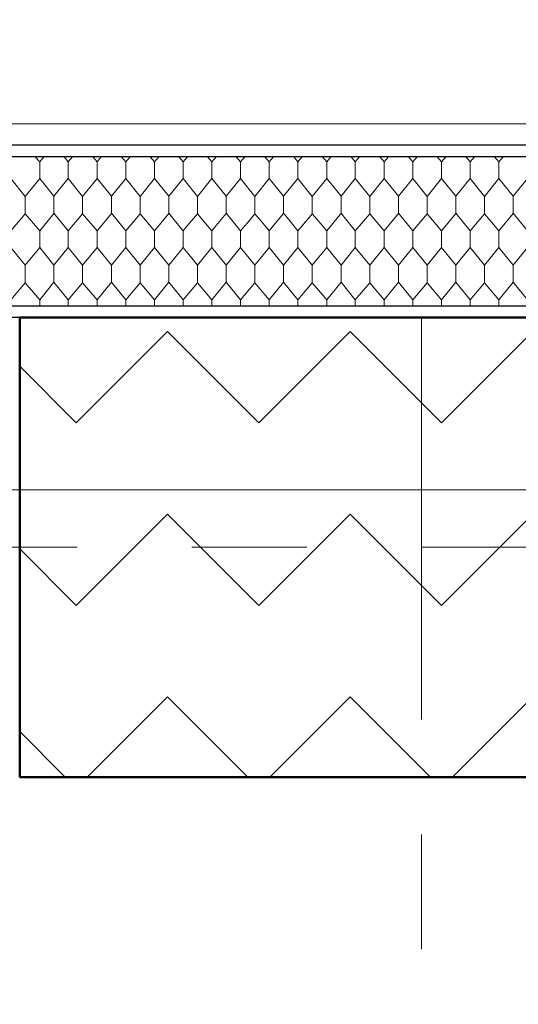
# Model space of a CAD drawing. Header units: metres. Extents: x 1306 to 1412, y -79 to 41.
# Tile 324 of 656: x 1358.02 to 1358.454, y -16.416 to -15.559. Entities that reach past the tile are written whole.
import ezdxf

# ---------------------------------------------------------------- set-up
doc = ezdxf.new("R2010")
doc.units = ezdxf.units.M
doc.header["$PDMODE"] = 65
doc.linetypes.add('AUSGEZOGEN', pattern=[0])
doc.linetypes.add('STRICHPUNKT2_S5', pattern=[0.5, 0.35, -0.05, 0.05, -0.05])
for name, color, linetype, lineweight in [('XR$2$Achsen', 4, 'AUSGEZOGEN', 13), ('XR$2$Allgemein', 4, 'AUSGEZOGEN', 13), ('XR$2$Wand', 1, 'AUSGEZOGEN', 50), ('XR$2$Wand Mauerwerk nt', 7, 'AUSGEZOGEN', 25), ('XR$3$DETAIL', 7, 'AUSGEZOGEN', 25), ('XR$3$Maßlinie 1_50', 7, 'AUSGEZOGEN', 25), ('XR$5$Filling', 4, 'AUSGEZOGEN', 13), ('XR$5$Muster', 4, 'AUSGEZOGEN', 13)]:
    doc.layers.add(name, color=color, linetype=linetype, lineweight=lineweight)
doc.styles.add('ARIAL', font='arial.ttf')
doc.dimstyles.new('DIMSTYLE_11', dxfattribs={"dimtxt": 0.15, "dimasz": 0.03, "dimexe": 0, "dimexo": 0, "dimgap": 0.075, "dimtad": 2, "dimrnd": 0.005, "dimzin": 4, "dimdsep": 46, "dimtxsty": 'ARIAL', "dimblk1": 'ALL_ML_STRICH', "dimblk2": 'ALL_ML_STRICH', "dimsah": 1, "dimcen": 0, "dimclrd": 3, "dimclre": 3, "dimclrt": 3, "dimadec": 0, "dimazin": 0, "dimtfac": 1, "dimtdec": 0, "dimtix": 1, "dimtmove": 2, "dimatfit": 3, "dimfxl": 0, "dimtzin": 0, "dimlwd": 0, "dimlwe": 25, "dimarcsym": 0})
doc.dimstyles.new('DIMSTYLE_12', dxfattribs={"dimtxt": 0.15, "dimasz": 0.03, "dimexe": 0, "dimexo": 0, "dimgap": 0.075, "dimtad": 2, "dimdec": 3, "dimrnd": 0.005, "dimzin": 4, "dimdsep": 46, "dimtxsty": 'ARIAL', "dimblk1": 'ALL_ML_STRICH', "dimblk2": 'ALL_ML_STRICH', "dimsah": 1, "dimcen": 0, "dimclrd": 3, "dimclre": 3, "dimclrt": 3, "dimadec": 0, "dimazin": 0, "dimtfac": 1, "dimtdec": 0, "dimtix": 1, "dimtmove": 2, "dimatfit": 3, "dimfxl": 0, "dimtzin": 0, "dimlwd": 0, "dimlwe": 25, "dimarcsym": 0})
doc.dimstyles.new('DIMSTYLE_19', dxfattribs={"dimtxt": 0.15, "dimasz": 0.03, "dimexe": 0, "dimexo": 0, "dimgap": 0.075, "dimtad": 2, "dimdec": 1, "dimlfac": 100, "dimrnd": 0.5, "dimzin": 4, "dimdsep": 46, "dimtxsty": 'ARIAL', "dimblk1": 'ALL_ML_STRICH', "dimblk2": 'ALL_ML_STRICH', "dimsah": 1, "dimcen": 0, "dimclrd": 3, "dimclre": 3, "dimclrt": 3, "dimadec": 0, "dimazin": 0, "dimtfac": 1, "dimtdec": 0, "dimtix": 1, "dimtmove": 2, "dimatfit": 3, "dimfxl": 0, "dimtzin": 0, "dimlwd": 0, "dimlwe": 25, "dimarcsym": 0})
doc.dimstyles.new('DIMSTYLE_24', dxfattribs={"dimtxt": 0.225, "dimasz": 0.15, "dimexe": 0, "dimexo": 0, "dimgap": 0.1125, "dimtad": 2, "dimrnd": 0.005, "dimzin": 4, "dimdsep": 46, "dimtxsty": 'ARIAL', "dimblk1": 'ALL_ML_STRICH', "dimblk2": 'ALL_ML_STRICH', "dimsah": 1, "dimcen": 0, "dimclrd": 3, "dimclre": 3, "dimclrt": 3, "dimadec": 0, "dimazin": 0, "dimtfac": 1, "dimtdec": 0, "dimtix": 1, "dimtmove": 2, "dimatfit": 3, "dimfxl": 0, "dimtzin": 0, "dimlwd": 0, "dimlwe": 25, "dimarcsym": 0})
doc.dimstyles.new('DIMSTYLE_4', dxfattribs={"dimtxt": 0.15, "dimasz": 0.15, "dimexe": 0, "dimexo": 0, "dimgap": 0.075, "dimtad": 2, "dimdec": 1, "dimlfac": 100, "dimrnd": 0.5, "dimzin": 4, "dimdsep": 46, "dimtxsty": 'ARIAL', "dimblk1": 'ALL_ML_STRICH', "dimblk2": 'ALL_ML_STRICH', "dimsah": 1, "dimcen": 0, "dimclrd": 3, "dimclre": 3, "dimclrt": 3, "dimadec": 0, "dimazin": 0, "dimtfac": 1, "dimtdec": 0, "dimtix": 1, "dimtmove": 2, "dimatfit": 3, "dimfxl": 0, "dimtzin": 0, "dimlwd": 0, "dimlwe": 25, "dimarcsym": 0})
doc.dimstyles.new('DIMSTYLE_9', dxfattribs={"dimtxt": 0.15, "dimasz": 0.03, "dimexe": 0, "dimexo": 0, "dimgap": 0.075, "dimtad": 2, "dimdec": 1, "dimlfac": 100, "dimrnd": 0.5, "dimzin": 4, "dimdsep": 46, "dimtxsty": 'ARIAL', "dimblk1": 'ALL_ML_STRICH', "dimblk2": 'ALL_ML_STRICH', "dimsah": 1, "dimcen": 0, "dimclrd": 3, "dimclre": 3, "dimclrt": 3, "dimadec": 0, "dimazin": 0, "dimtfac": 1, "dimtdec": 0, "dimtix": 1, "dimtmove": 2, "dimatfit": 3, "dimfxl": 0, "dimtvp": 1.2, "dimtzin": 0, "dimlwd": 0, "dimlwe": 25, "dimarcsym": 0})

# ---------------------------------------------------------------- blocks, each defined once
blk = doc.blocks.new('ALL_ML_STRICH')
at = {"color": 0, "linetype": 'ByBlock', "lineweight": -2}
for p, q in [((0, -0.5), (0, 0.5)), ((-0.3, -0.3), (0.3, 0.3)), ((-1, 0), (0.5, 0))]:
    blk.add_line(p, q, dxfattribs=at)
blk = doc.blocks.new('*D765')
at = {"layer": 'DEFPOINTS', "color": 3, "linetype": 'AUSGEZOGEN', "lineweight": 25, "transparency": 33554687}
for p in [(1342.77015, -10.15909), (1342.77015, -20.11081), (1361.06015, -20.30016)]:
    blk.add_point(p, dxfattribs=at)
at = {"layer": 'XR$3$Maßlinie 1_50', "color": 3, "linetype": 'AUSGEZOGEN', "lineweight": -2, "transparency": 33554687}
for p, q in [((1342.77015, -10.20909), (1342.77015, -10.15909)), ((1342.77015, -10.15909), (1361.06015, -10.15909)), ((1361.06015, -10.20909), (1361.06015, -10.15909))]:
    blk.add_line(p, q, dxfattribs=at)
at = {"layer": 'XR$3$Maßlinie 1_50', "color": 3, "linetype": 'AUSGEZOGEN', "lineweight": 25, "transparency": 33554687, "xscale": 0.03000000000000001, "yscale": 0.03000000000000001, "zscale": 0.03000000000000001, "rotation": 180}
blk.add_blockref('ALL_ML_STRICH', (1342.77015, -10.15909), dxfattribs=at)
at = {"layer": 'XR$3$Maßlinie 1_50', "color": 3, "linetype": 'AUSGEZOGEN', "lineweight": 25, "transparency": 33554687, "xscale": 0.03000000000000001, "yscale": 0.03000000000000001, "zscale": 0.03000000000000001}
blk.add_blockref('ALL_ML_STRICH', (1361.06015, -10.15909), dxfattribs=at)
at = {"layer": 'XR$3$Maßlinie 1_50', "color": 3, "linetype": 'AUSGEZOGEN', "lineweight": 25, "transparency": 33554687, "insert": (1351.91908, -10.03154), "char_height": 0.15, "width": 0.6, "attachment_point": 5, "style": 'ARIAL'}
blk.add_mtext('\\W0.80;\\A1;{\\A1;{18.29\\H0.099000;\\S^ ;}}', dxfattribs=at)
blk = doc.blocks.new('*D782')
at = {"layer": 'DEFPOINTS', "color": 3, "linetype": 'AUSGEZOGEN', "lineweight": 25, "transparency": 33554687}
for p in [(1343.12015, -10.95909), (1343.12015, -20.11122), (1361.06015, -20.5034)]:
    blk.add_point(p, dxfattribs=at)
at = {"layer": 'XR$3$Maßlinie 1_50', "color": 3, "linetype": 'AUSGEZOGEN', "lineweight": -2, "transparency": 33554687}
for p, q in [((1343.12015, -11.00909), (1343.12015, -10.95909)), ((1343.12015, -10.95909), (1361.06015, -10.95909)), ((1361.06015, -11.00909), (1361.06015, -10.95909))]:
    blk.add_line(p, q, dxfattribs=at)
at = {"layer": 'XR$3$Maßlinie 1_50', "color": 3, "linetype": 'AUSGEZOGEN', "lineweight": 25, "transparency": 33554687, "xscale": 0.03000000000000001, "yscale": 0.03000000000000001, "zscale": 0.03000000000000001, "rotation": 180}
blk.add_blockref('ALL_ML_STRICH', (1343.12015, -10.95909), dxfattribs=at)
at = {"layer": 'XR$3$Maßlinie 1_50', "color": 3, "linetype": 'AUSGEZOGEN', "lineweight": 25, "transparency": 33554687, "xscale": 0.03000000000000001, "yscale": 0.03000000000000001, "zscale": 0.03000000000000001}
blk.add_blockref('ALL_ML_STRICH', (1361.06015, -10.95909), dxfattribs=at)
at = {"layer": 'XR$3$Maßlinie 1_50', "color": 3, "linetype": 'AUSGEZOGEN', "lineweight": 25, "transparency": 33554687, "insert": (1352.09444, -10.83154), "char_height": 0.15, "width": 0.6, "attachment_point": 5, "style": 'ARIAL'}
blk.add_mtext('\\W0.80;\\A1;{\\A1;{17.94\\H0.099000;\\S^ ;}}', dxfattribs=at)
blk = doc.blocks.new('*D881')
at = {"layer": 'DEFPOINTS', "color": 3, "linetype": 'AUSGEZOGEN', "lineweight": 25, "transparency": 33554687}
for p in [(1353.37015, -11.75909), (1353.37015, -16.9252), (1358.37015, -16.9252)]:
    blk.add_point(p, dxfattribs=at)
at = {"layer": 'XR$3$Maßlinie 1_50', "color": 3, "linetype": 'AUSGEZOGEN', "lineweight": -2, "transparency": 33554687}
for p, q in [((1353.37015, -11.80909), (1353.37015, -11.75909)), ((1353.37015, -11.75909), (1358.37015, -11.75909)), ((1358.37015, -11.80909), (1358.37015, -11.75909))]:
    blk.add_line(p, q, dxfattribs=at)
at = {"layer": 'XR$3$Maßlinie 1_50', "color": 3, "linetype": 'AUSGEZOGEN', "lineweight": 25, "transparency": 33554687, "xscale": 0.03000000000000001, "yscale": 0.03000000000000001, "zscale": 0.03000000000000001, "rotation": 180}
blk.add_blockref('ALL_ML_STRICH', (1353.37015, -11.75909), dxfattribs=at)
at = {"layer": 'XR$3$Maßlinie 1_50', "color": 3, "linetype": 'AUSGEZOGEN', "lineweight": 25, "transparency": 33554687, "xscale": 0.03000000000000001, "yscale": 0.03000000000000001, "zscale": 0.03000000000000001}
blk.add_blockref('ALL_ML_STRICH', (1358.37015, -11.75909), dxfattribs=at)
at = {"layer": 'XR$3$Maßlinie 1_50', "color": 3, "linetype": 'AUSGEZOGEN', "lineweight": 25, "transparency": 33554687, "insert": (1355.87902, -11.63154), "char_height": 0.15, "width": 0.48, "attachment_point": 5, "style": 'ARIAL'}
blk.add_mtext('\\W0.80;\\A1;{\\A1;{5.00\\H0.099000;\\S^ ;}}', dxfattribs=at)
blk = doc.blocks.new('*D882')
at = {"layer": 'DEFPOINTS', "color": 3, "linetype": 'AUSGEZOGEN', "lineweight": 25, "transparency": 33554687}
for p in [(1358.37015, -11.75909), (1360.67515, -15.81825), (1358.37015, -16.9252)]:
    blk.add_point(p, dxfattribs=at)
at = {"layer": 'XR$3$Maßlinie 1_50', "color": 3, "linetype": 'AUSGEZOGEN', "lineweight": -2, "transparency": 33554687}
for p, q in [((1358.37015, -11.80909), (1358.37015, -11.75909)), ((1358.37015, -11.75909), (1360.67515, -11.75909)), ((1360.67515, -11.80909), (1360.67515, -11.75909))]:
    blk.add_line(p, q, dxfattribs=at)
at = {"layer": 'XR$3$Maßlinie 1_50', "color": 3, "linetype": 'AUSGEZOGEN', "lineweight": 25, "transparency": 33554687, "xscale": 0.03000000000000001, "yscale": 0.03000000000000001, "zscale": 0.03000000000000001, "rotation": 180}
blk.add_blockref('ALL_ML_STRICH', (1358.37015, -11.75909), dxfattribs=at)
at = {"layer": 'XR$3$Maßlinie 1_50', "color": 3, "linetype": 'AUSGEZOGEN', "lineweight": 25, "transparency": 33554687, "xscale": 0.03000000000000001, "yscale": 0.03000000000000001, "zscale": 0.03000000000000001}
blk.add_blockref('ALL_ML_STRICH', (1360.67515, -11.75909), dxfattribs=at)
at = {"layer": 'XR$3$Maßlinie 1_50', "color": 3, "linetype": 'AUSGEZOGEN', "lineweight": 25, "transparency": 33554687, "insert": (1359.54355, -11.63143), "char_height": 0.15, "width": 0.6, "attachment_point": 5, "style": 'ARIAL'}
blk.add_mtext('\\W0.80;\\A1;{\\A1;{2.30\\H0.099000;\\S5^ ;}}', dxfattribs=at)
blk = doc.blocks.new('*D899')
at = {"layer": 'DEFPOINTS', "color": 3, "linetype": 'AUSGEZOGEN', "lineweight": 25, "transparency": 33554687}
for p in [(1342.77015, -8.55909), (1361.24015, -14.91825), (1342.77015, -18.60158)]:
    blk.add_point(p, dxfattribs=at)
at = {"layer": 'XR$3$Maßlinie 1_50', "color": 3, "linetype": 'AUSGEZOGEN', "lineweight": -2, "transparency": 33554687}
for p, q in [((1342.77015, -9.15909), (1342.77015, -8.55909)), ((1342.77015, -8.55909), (1361.24015, -8.55909)), ((1361.24015, -9.15909), (1361.24015, -8.55909))]:
    blk.add_line(p, q, dxfattribs=at)
at = {"layer": 'XR$3$Maßlinie 1_50', "color": 3, "linetype": 'AUSGEZOGEN', "lineweight": 25, "transparency": 33554687, "xscale": 0.15, "yscale": 0.15, "zscale": 0.15, "rotation": 180}
blk.add_blockref('ALL_ML_STRICH', (1342.77015, -8.55909), dxfattribs=at)
at = {"layer": 'XR$3$Maßlinie 1_50', "color": 3, "linetype": 'AUSGEZOGEN', "lineweight": 25, "transparency": 33554687, "xscale": 0.15, "yscale": 0.15, "zscale": 0.15}
blk.add_blockref('ALL_ML_STRICH', (1361.24015, -8.55909), dxfattribs=at)
at = {"layer": 'XR$3$Maßlinie 1_50', "color": 3, "linetype": 'AUSGEZOGEN', "lineweight": 25, "transparency": 33554687, "insert": (1352.0111, -8.3926), "char_height": 0.225, "width": 0.9, "attachment_point": 5, "style": 'ARIAL'}
blk.add_mtext('\\W0.80;\\A1;{\\fArial|i0|b1;\\A1;{18.47\\H0.148500;\\S^ ;}}', dxfattribs=at)
blk = doc.blocks.new('*D907')
at = {"layer": 'DEFPOINTS', "color": 3, "linetype": 'AUSGEZOGEN', "lineweight": 25, "transparency": 33554687}
for p in [(1357.87015, -12.55909), (1358.81015, -15.90825), (1357.87015, -16.39625)]:
    blk.add_point(p, dxfattribs=at)
at = {"layer": 'XR$3$Maßlinie 1_50', "color": 3, "linetype": 'AUSGEZOGEN', "lineweight": -2, "transparency": 33554687}
for p, q in [((1357.87015, -12.60909), (1357.87015, -12.55909)), ((1357.87015, -12.55909), (1358.81015, -12.55909)), ((1358.81015, -12.60909), (1358.81015, -12.55909))]:
    blk.add_line(p, q, dxfattribs=at)
at = {"layer": 'XR$3$Maßlinie 1_50', "color": 3, "linetype": 'AUSGEZOGEN', "lineweight": 25, "transparency": 33554687, "xscale": 0.15, "yscale": 0.15, "zscale": 0.15, "rotation": 180}
blk.add_blockref('ALL_ML_STRICH', (1357.87015, -12.55909), dxfattribs=at)
at = {"layer": 'XR$3$Maßlinie 1_50', "color": 3, "linetype": 'AUSGEZOGEN', "lineweight": 25, "transparency": 33554687, "xscale": 0.15, "yscale": 0.15, "zscale": 0.15}
blk.add_blockref('ALL_ML_STRICH', (1358.81015, -12.55909), dxfattribs=at)
at = {"layer": 'XR$3$Maßlinie 1_50', "color": 3, "linetype": 'AUSGEZOGEN', "lineweight": 25, "transparency": 33554687, "insert": (1358.33497, -12.43154), "char_height": 0.15, "width": 0.48, "attachment_point": 5, "style": 'ARIAL'}
blk.add_mtext('\\W0.80;\\A1;{\\A1;{94\\H0.099000;\\S^ ;}}', dxfattribs=at)
blk = doc.blocks.new('*D929')
at = {"layer": 'DEFPOINTS', "color": 3, "linetype": 'AUSGEZOGEN', "lineweight": 25, "transparency": 33554687}
for p in [(1362.14624, -15.15825), (1340.42407, -17.54325), (1364.27124, -17.54325)]:
    blk.add_point(p, dxfattribs=at)
at = {"layer": 'XR$3$Maßlinie 1_50', "color": 3, "linetype": 'AUSGEZOGEN', "lineweight": -2, "transparency": 33554687}
for p, q in [((1340.47407, -15.15825), (1340.42407, -15.15825)), ((1340.42407, -17.54325), (1340.42407, -15.15825)), ((1340.47407, -17.54325), (1340.42407, -17.54325))]:
    blk.add_line(p, q, dxfattribs=at)
at = {"layer": 'XR$3$Maßlinie 1_50', "color": 3, "linetype": 'AUSGEZOGEN', "lineweight": 25, "transparency": 33554687, "xscale": 0.03000000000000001, "yscale": 0.03000000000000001, "zscale": 0.03000000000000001}
for p, rotation in [((1340.42407, -15.15825), 90), ((1340.42407, -17.54325), 270)]:
    blk.add_blockref('ALL_ML_STRICH', p, dxfattribs=dict(at, rotation=rotation))
at = {"layer": 'XR$3$Maßlinie 1_50', "color": 3, "linetype": 'AUSGEZOGEN', "lineweight": 25, "transparency": 33554687, "insert": (1340.29641, -16.32984), "char_height": 0.15, "width": 0.6, "attachment_point": 5, "rotation": 90, "style": 'ARIAL'}
blk.add_mtext('\\W0.80;\\A1;{\\A1;{2.38\\H0.099000;\\S5^ ;}}', dxfattribs=at)
blk = doc.blocks.new('*D938')
at = {"layer": 'DEFPOINTS', "color": 3, "linetype": 'AUSGEZOGEN', "lineweight": 25, "transparency": 33554687}
for p in [(1364.96914, -15.15825), (1338.82407, -20.29325), (1364.65696, -20.29325)]:
    blk.add_point(p, dxfattribs=at)
at = {"layer": 'XR$3$Maßlinie 1_50', "color": 3, "linetype": 'AUSGEZOGEN', "lineweight": -2, "transparency": 33554687}
for p, q in [((1338.87407, -15.15825), (1338.82407, -15.15825)), ((1338.82407, -20.29325), (1338.82407, -15.15825)), ((1338.87407, -20.29325), (1338.82407, -20.29325))]:
    blk.add_line(p, q, dxfattribs=at)
at = {"layer": 'XR$3$Maßlinie 1_50', "color": 3, "linetype": 'AUSGEZOGEN', "lineweight": 25, "transparency": 33554687, "xscale": 0.03000000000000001, "yscale": 0.03000000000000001, "zscale": 0.03000000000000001}
for p, rotation in [((1338.82407, -15.15825), 90), ((1338.82407, -20.29325), 270)]:
    blk.add_blockref('ALL_ML_STRICH', p, dxfattribs=dict(at, rotation=rotation))
at = {"layer": 'XR$3$Maßlinie 1_50', "color": 3, "linetype": 'AUSGEZOGEN', "lineweight": 25, "transparency": 33554687, "insert": (1338.69641, -17.70484), "char_height": 0.15, "width": 0.6, "attachment_point": 5, "rotation": 90, "style": 'ARIAL'}
blk.add_mtext('\\W0.80;\\A1;{\\A1;{5.13\\H0.099000;\\S5^ ;}}', dxfattribs=at)
blk = doc.blocks.new('*D947')
at = {"layer": 'DEFPOINTS', "color": 3, "linetype": 'AUSGEZOGEN', "lineweight": 25, "transparency": 33554687}
for p in [(1360.44309, -16.21825), (1338.02407, -29.71825), (1360.44309, -29.71825)]:
    blk.add_point(p, dxfattribs=at)
at = {"layer": 'XR$3$Maßlinie 1_50', "color": 3, "linetype": 'AUSGEZOGEN', "lineweight": -2, "transparency": 33554687}
for p, q in [((1338.07407, -16.21825), (1338.02407, -16.21825)), ((1338.02407, -29.71825), (1338.02407, -16.21825)), ((1338.07407, -29.71825), (1338.02407, -29.71825))]:
    blk.add_line(p, q, dxfattribs=at)
at = {"layer": 'XR$3$Maßlinie 1_50', "color": 3, "linetype": 'AUSGEZOGEN', "lineweight": 25, "transparency": 33554687, "xscale": 0.03000000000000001, "yscale": 0.03000000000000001, "zscale": 0.03000000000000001}
for p, rotation in [((1338.02407, -16.21825), 90), ((1338.02407, -29.71825), 270)]:
    blk.add_blockref('ALL_ML_STRICH', p, dxfattribs=dict(at, rotation=rotation))
at = {"layer": 'XR$3$Maßlinie 1_50', "color": 3, "linetype": 'AUSGEZOGEN', "lineweight": 25, "transparency": 33554687, "insert": (1337.89641, -22.96399), "char_height": 0.15, "width": 0.6, "attachment_point": 5, "rotation": 90, "style": 'ARIAL'}
blk.add_mtext('\\W0.80;\\A1;{\\A1;{13.50\\H0.099000;\\S^ ;}}', dxfattribs=at)
blk = doc.blocks.new('*D948')
at = {"layer": 'DEFPOINTS', "color": 3, "linetype": 'AUSGEZOGEN', "lineweight": 25, "transparency": 33554687}
for p in [(1362.86309, -15.81825), (1338.02407, -16.21825), (1360.44309, -16.21825)]:
    blk.add_point(p, dxfattribs=at)
at = {"layer": 'XR$3$Maßlinie 1_50', "color": 3, "linetype": 'AUSGEZOGEN', "lineweight": -2, "transparency": 33554687}
for p, q in [((1338.07407, -15.81825), (1338.02407, -15.81825)), ((1338.02407, -16.21825), (1338.02407, -15.81825)), ((1338.07407, -16.21825), (1338.02407, -16.21825))]:
    blk.add_line(p, q, dxfattribs=at)
at = {"layer": 'XR$3$Maßlinie 1_50', "color": 3, "linetype": 'AUSGEZOGEN', "lineweight": 25, "transparency": 33554687, "xscale": 0.03000000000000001, "yscale": 0.03000000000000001, "zscale": 0.03000000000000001}
for p, rotation in [((1338.02407, -15.81825), 90), ((1338.02407, -16.21825), 270)]:
    blk.add_blockref('ALL_ML_STRICH', p, dxfattribs=dict(at, rotation=rotation))
at = {"layer": 'XR$3$Maßlinie 1_50', "color": 3, "linetype": 'AUSGEZOGEN', "lineweight": 25, "transparency": 33554687, "insert": (1337.89652, -16.02347), "char_height": 0.15, "width": 0.48, "attachment_point": 5, "rotation": 90, "style": 'ARIAL'}
blk.add_mtext('\\W0.80;\\A1;{\\A1;{40\\H0.099000;\\S^ ;}}', dxfattribs=at)
blk = doc.blocks.new('*D949')
at = {"layer": 'DEFPOINTS', "color": 3, "linetype": 'AUSGEZOGEN', "lineweight": 25, "transparency": 33554687}
for p in [(1363.22309, -14.91825), (1338.02407, -15.81825), (1362.86309, -15.81825)]:
    blk.add_point(p, dxfattribs=at)
at = {"layer": 'XR$3$Maßlinie 1_50', "color": 3, "linetype": 'AUSGEZOGEN', "lineweight": -2, "transparency": 33554687}
for p, q in [((1338.07407, -14.91825), (1338.02407, -14.91825)), ((1338.02407, -15.81825), (1338.02407, -14.91825)), ((1338.07407, -15.81825), (1338.02407, -15.81825))]:
    blk.add_line(p, q, dxfattribs=at)
at = {"layer": 'XR$3$Maßlinie 1_50', "color": 3, "linetype": 'AUSGEZOGEN', "lineweight": 25, "transparency": 33554687, "xscale": 0.03000000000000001, "yscale": 0.03000000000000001, "zscale": 0.03000000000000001}
for p, rotation in [((1338.02407, -14.91825), 90), ((1338.02407, -15.81825), 270)]:
    blk.add_blockref('ALL_ML_STRICH', p, dxfattribs=dict(at, rotation=rotation))
at = {"layer": 'XR$3$Maßlinie 1_50', "color": 3, "linetype": 'AUSGEZOGEN', "lineweight": 25, "transparency": 33554687, "insert": (1337.89652, -15.37347), "char_height": 0.15, "width": 0.48, "attachment_point": 5, "rotation": 90, "style": 'ARIAL'}
blk.add_mtext('\\W0.80;\\A1;{\\A1;{90\\H0.099000;\\S^ ;}}', dxfattribs=at)
blk = doc.blocks.new('*D1085')
at = {"layer": 'DEFPOINTS', "color": 3, "linetype": 'AUSGEZOGEN', "lineweight": 25, "transparency": 33554687}
for p in [(1366.1012, -15.15825), (1339.62407, -17.54325), (1365.92579, -17.54325)]:
    blk.add_point(p, dxfattribs=at)
at = {"layer": 'XR$3$Maßlinie 1_50', "color": 3, "linetype": 'AUSGEZOGEN', "lineweight": -2, "transparency": 33554687}
for p, q in [((1339.67407, -15.15825), (1339.62407, -15.15825)), ((1339.62407, -17.54325), (1339.62407, -15.15825)), ((1339.67407, -17.54325), (1339.62407, -17.54325))]:
    blk.add_line(p, q, dxfattribs=at)
at = {"layer": 'XR$3$Maßlinie 1_50', "color": 3, "linetype": 'AUSGEZOGEN', "lineweight": 25, "transparency": 33554687, "xscale": 0.03000000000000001, "yscale": 0.03000000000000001, "zscale": 0.03000000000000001}
for p, rotation in [((1339.62407, -15.15825), 90), ((1339.62407, -17.54325), 270)]:
    blk.add_blockref('ALL_ML_STRICH', p, dxfattribs=dict(at, rotation=rotation))
at = {"layer": 'XR$3$Maßlinie 1_50', "color": 3, "linetype": 'AUSGEZOGEN', "lineweight": 25, "transparency": 33554687, "insert": (1339.49641, -16.32984), "char_height": 0.15, "width": 0.6, "attachment_point": 5, "rotation": 90, "style": 'ARIAL'}
blk.add_mtext('\\W0.80;\\A1;{\\A1;{2.38\\H0.099000;\\S5^ ;}}', dxfattribs=at)
blk = doc.blocks.new('MUSTER_1')
at = {"layer": 'XR$5$Muster', "color": 52, "linetype": 'AUSGEZOGEN', "lineweight": 13, "transparency": 33554687}
for p, q in [((1358.03755, -15.68274), (1358.03374, -15.67825)), ((1358.04122, -15.67825), (1358.03755, -15.68274)), ((1358.06245, -15.68274), (1358.05881, -15.67825)), ((1358.06622, -15.67825), (1358.06245, -15.68274)), ((1358.08755, -15.68274), (1358.08374, -15.67825)), ((1358.09122, -15.67825), (1358.08755, -15.68274)), ((1358.11245, -15.68274), (1358.10881, -15.67825)), ((1358.11622, -15.67825), (1358.11245, -15.68274)), ((1358.13755, -15.68274), (1358.13374, -15.67825)), ((1358.14122, -15.67825), (1358.13755, -15.68274)), ((1358.16245, -15.68274), (1358.15881, -15.67825)), ((1358.16622, -15.67825), (1358.16245, -15.68274)), ((1358.18755, -15.68274), (1358.18374, -15.67825)), ((1358.19122, -15.67825), (1358.18755, -15.68274)), ((1358.21245, -15.68274), (1358.20881, -15.67825)), ((1358.21622, -15.67825), (1358.21245, -15.68274)), ((1358.23755, -15.68274), (1358.23374, -15.67825)), ((1358.24122, -15.67825), (1358.23755, -15.68274)), ((1358.26245, -15.68274), (1358.25881, -15.67825)), ((1358.26622, -15.67825), (1358.26245, -15.68274)), ((1358.28755, -15.68274), (1358.28375, -15.67825)), ((1358.29122, -15.67825), (1358.28755, -15.68274)), ((1358.31245, -15.68274), (1358.30881, -15.67825)), ((1358.31622, -15.67825), (1358.31245, -15.68274)), ((1358.33755, -15.68274), (1358.33374, -15.67825)), ((1358.34122, -15.67825), (1358.33755, -15.68274)), ((1358.36245, -15.68274), (1358.35881, -15.67825)), ((1358.36622, -15.67825), (1358.36245, -15.68274)), ((1358.38755, -15.68274), (1358.38374, -15.67825)), ((1358.39122, -15.67825), (1358.38755, -15.68274)), ((1358.41245, -15.68274), (1358.40881, -15.67825)), ((1358.41622, -15.67825), (1358.41245, -15.68274)), ((1358.43755, -15.68274), (1358.43374, -15.67825)), ((1358.44122, -15.67825), (1358.43755, -15.68274)), ((1358.03755, -15.69726), (1358.03755, -15.68274)), ((1358.06245, -15.68274), (1358.06245, -15.69726)), ((1358.08755, -15.69726), (1358.08755, -15.68274)), ((1358.11245, -15.68274), (1358.11245, -15.69726)), ((1358.13755, -15.69726), (1358.13755, -15.68274)), ((1358.16245, -15.68274), (1358.16245, -15.69726)), ((1358.18755, -15.69726), (1358.18755, -15.68274)), ((1358.21245, -15.68274), (1358.21245, -15.69726)), ((1358.23755, -15.69726), (1358.23755, -15.68274)), ((1358.26245, -15.68274), (1358.26245, -15.69726)), ((1358.28755, -15.69726), (1358.28755, -15.68274)), ((1358.31245, -15.68274), (1358.31245, -15.69726)), ((1358.33755, -15.69726), (1358.33755, -15.68274)), ((1358.36245, -15.68274), (1358.36245, -15.69726)), ((1358.38755, -15.69726), (1358.38755, -15.68274)), ((1358.41245, -15.68274), (1358.41245, -15.69726)), ((1358.43755, -15.69726), (1358.43755, -15.68274)), ((1358.05, -15.7125), (1358.03755, -15.69726)), ((1358.1, -15.7125), (1358.08755, -15.69726)), ((1358.15, -15.7125), (1358.13755, -15.69726)), ((1358.2, -15.7125), (1358.18755, -15.69726)), ((1358.25, -15.7125), (1358.23755, -15.69726)), ((1358.3, -15.7125), (1358.28755, -15.69726)), ((1358.35, -15.7125), (1358.33755, -15.69726)), ((1358.4, -15.7125), (1358.38755, -15.69726)), ((1358.45, -15.7125), (1358.43755, -15.69726)), ((1358.02495, -15.71274), (1358.02495, -15.72)), ((1358.05, -15.72), (1358.05, -15.71262)), ((1358.07495, -15.71274), (1358.07495, -15.72)), ((1358.1, -15.72), (1358.1, -15.71262)), ((1358.12495, -15.71274), (1358.12495, -15.72)), ((1358.15, -15.72), (1358.15, -15.71262)), ((1358.17495, -15.71274), (1358.17495, -15.72)), ((1358.2, -15.72), (1358.2, -15.71262)), ((1358.22495, -15.71274), (1358.22495, -15.72)), ((1358.25, -15.72), (1358.25, -15.71262)), ((1358.27495, -15.71274), (1358.27495, -15.72)), ((1358.3, -15.72), (1358.3, -15.71262)), ((1358.32495, -15.71274), (1358.32495, -15.72)), ((1358.35, -15.72), (1358.35, -15.71262)), ((1358.37495, -15.71274), (1358.37495, -15.72)), ((1358.02495, -15.72786), (1358.02495, -15.72)), ((1358.05, -15.72738), (1358.05, -15.72)), ((1358.07495, -15.72786), (1358.07495, -15.72)), ((1358.1, -15.72738), (1358.1, -15.72)), ((1358.12495, -15.72786), (1358.12495, -15.72)), ((1358.15, -15.72738), (1358.15, -15.72)), ((1358.17495, -15.72786), (1358.17495, -15.72)), ((1358.2, -15.72738), (1358.2, -15.72)), ((1358.22495, -15.72786), (1358.22495, -15.72)), ((1358.25, -15.72738), (1358.25, -15.72)), ((1358.27495, -15.72786), (1358.27495, -15.72)), ((1358.3, -15.72738), (1358.3, -15.72)), ((1358.4, -15.72738), (1358.4, -15.72)), ((1358.42495, -15.72786), (1358.42495, -15.72)), ((1358.45, -15.72738), (1358.45, -15.72)), ((1358.05, -15.7275), (1358.03755, -15.74274)), ((1358.06245, -15.74274), (1358.05, -15.72738)), ((1358.1, -15.7275), (1358.08755, -15.74274)), ((1358.11245, -15.74274), (1358.1, -15.72738)), ((1358.15, -15.7275), (1358.13755, -15.74274)), ((1358.35, -15.7275), (1358.33755, -15.74274)), ((1358.36245, -15.74274), (1358.35, -15.72738)), ((1358.4, -15.7275), (1358.38755, -15.74274)), ((1358.41245, -15.74274), (1358.4, -15.72738)), ((1358.45, -15.7275), (1358.43755, -15.74274)), ((1358.46245, -15.74274), (1358.45, -15.72738)), ((1358.16245, -15.74274), (1358.16245, -15.75726)), ((1358.18755, -15.75726), (1358.18755, -15.74274)), ((1358.21245, -15.74274), (1358.21245, -15.75726)), ((1358.23755, -15.75726), (1358.23755, -15.74274)), ((1358.26245, -15.74274), (1358.26245, -15.75726)), ((1358.28755, -15.75726), (1358.28755, -15.74274)), ((1358.31245, -15.74274), (1358.31245, -15.75726)), ((1358.33755, -15.75726), (1358.33755, -15.74274)), ((1358.36245, -15.74274), (1358.36245, -15.75726)), ((1358.38755, -15.75726), (1358.38755, -15.74274)), ((1358.41245, -15.74274), (1358.41245, -15.75726)), ((1358.43755, -15.75726), (1358.43755, -15.74274)), ((1358.05, -15.7725), (1358.03755, -15.75726)), ((1358.1, -15.7725), (1358.08755, -15.75726)), ((1358.15, -15.7725), (1358.13755, -15.75726)), ((1358.2, -15.7725), (1358.18755, -15.75726)), ((1358.25, -15.7725), (1358.23755, -15.75726)), ((1358.3, -15.7725), (1358.28755, -15.75726)), ((1358.35, -15.7725), (1358.33755, -15.75726)), ((1358.4, -15.7725), (1358.38755, -15.75726)), ((1358.45, -15.7725), (1358.43755, -15.75726)), ((1358.02495, -15.77274), (1358.02495, -15.78)), ((1358.05, -15.78), (1358.05, -15.77262)), ((1358.07495, -15.77274), (1358.07495, -15.78)), ((1358.1, -15.78), (1358.1, -15.77262)), ((1358.12495, -15.77274), (1358.12495, -15.78)), ((1358.15, -15.78), (1358.15, -15.77262)), ((1358.17495, -15.77274), (1358.17495, -15.78)), ((1358.2, -15.78), (1358.2, -15.77262)), ((1358.22495, -15.77274), (1358.22495, -15.78)), ((1358.25, -15.78), (1358.25, -15.77262)), ((1358.27495, -15.77274), (1358.27495, -15.78)), ((1358.3, -15.78), (1358.3, -15.77262)), ((1358.32495, -15.77274), (1358.32495, -15.78)), ((1358.35, -15.78), (1358.35, -15.77262)), ((1358.37495, -15.77274), (1358.37495, -15.78)), ((1358.4, -15.78), (1358.4, -15.77262)), ((1358.42495, -15.77274), (1358.42495, -15.78)), ((1358.45, -15.78), (1358.45, -15.77262)), ((1358.02495, -15.78786), (1358.02495, -15.78)), ((1358.05, -15.78738), (1358.05, -15.78)), ((1358.07495, -15.78786), (1358.07495, -15.78)), ((1358.1, -15.78738), (1358.1, -15.78)), ((1358.12495, -15.78786), (1358.12495, -15.78)), ((1358.15, -15.78738), (1358.15, -15.78)), ((1358.17495, -15.78786), (1358.17495, -15.78)), ((1358.2, -15.78738), (1358.2, -15.78)), ((1358.22495, -15.78786), (1358.22495, -15.78)), ((1358.25, -15.78738), (1358.25, -15.78)), ((1358.27495, -15.78786), (1358.27495, -15.78)), ((1358.3, -15.78738), (1358.3, -15.78)), ((1358.32495, -15.78786), (1358.32495, -15.78)), ((1358.35, -15.78738), (1358.35, -15.78)), ((1358.37495, -15.78786), (1358.37495, -15.78)), ((1358.4, -15.78738), (1358.4, -15.78)), ((1358.42495, -15.78786), (1358.42495, -15.78)), ((1358.45, -15.78738), (1358.45, -15.78)), ((1358.05, -15.7875), (1358.03755, -15.80274)), ((1358.06245, -15.80274), (1358.05, -15.78738)), ((1358.1, -15.7875), (1358.08755, -15.80274)), ((1358.11245, -15.80274), (1358.1, -15.78738)), ((1358.15, -15.7875), (1358.13755, -15.80274)), ((1358.16245, -15.80274), (1358.15, -15.78738)), ((1358.2, -15.7875), (1358.18755, -15.80274)), ((1358.21245, -15.80274), (1358.2, -15.78738)), ((1358.25, -15.7875), (1358.23755, -15.80274)), ((1358.26245, -15.80274), (1358.25, -15.78738)), ((1358.3, -15.7875), (1358.28755, -15.80274)), ((1358.31245, -15.80274), (1358.3, -15.78738)), ((1358.35, -15.7875), (1358.33755, -15.80274)), ((1358.36245, -15.80274), (1358.35, -15.78738)), ((1358.4, -15.7875), (1358.38755, -15.80274)), ((1358.41245, -15.80274), (1358.4, -15.78738)), ((1358.45, -15.7875), (1358.43755, -15.80274)), ((1358.46245, -15.80274), (1358.45, -15.78738))]:
    blk.add_line(p, q, dxfattribs=at)
for points in [[(1358, -15.71262), (1358.01245, -15.69726), (1358.02495, -15.71274), (1358.03755, -15.69726)], [(1358.05, -15.71262), (1358.06245, -15.69726), (1358.07495, -15.71274), (1358.08755, -15.69726)], [(1358.1, -15.71262), (1358.11245, -15.69726), (1358.12495, -15.71274), (1358.13755, -15.69726)], [(1358.15, -15.71262), (1358.16245, -15.69726), (1358.17495, -15.71274), (1358.18755, -15.69726)], [(1358.2, -15.71262), (1358.21245, -15.69726), (1358.22495, -15.71274), (1358.23755, -15.69726)], [(1358.25, -15.71262), (1358.26245, -15.69726), (1358.27495, -15.71274), (1358.28755, -15.69726)], [(1358.3, -15.71262), (1358.31245, -15.69726), (1358.32495, -15.71274), (1358.33755, -15.69726)], [(1358.35, -15.71262), (1358.36245, -15.69726), (1358.37495, -15.71274), (1358.38755, -15.69726)], [(1358.4, -15.71262), (1358.41245, -15.69726), (1358.42495, -15.71274), (1358.43755, -15.69726)], [(1358.45, -15.71262), (1358.46245, -15.69726), (1358.47495, -15.71274), (1358.48755, -15.69726)], [(1358.4, -15.72), (1358.4, -15.71953), (1358.4, -15.71953), (1358.4, -15.71262)], [(1358.42495, -15.71274), (1358.42495, -15.71731), (1358.42495, -15.71731), (1358.42495, -15.72)], [(1358.45, -15.72), (1358.45, -15.71509), (1358.45, -15.71509), (1358.45, -15.71262)], [(1358.32495, -15.72786), (1358.32495, -15.72619), (1358.32495, -15.72619), (1358.32495, -15.72)], [(1358.35, -15.72738), (1358.35, -15.72396), (1358.35, -15.72396), (1358.35, -15.72)], [(1358.37495, -15.72786), (1358.37495, -15.72175), (1358.37495, -15.72175), (1358.37495, -15.72)], [(1358.03755, -15.74274), (1358.02495, -15.72786), (1358.01245, -15.74274)], [(1358.08755, -15.74274), (1358.07495, -15.72786), (1358.06245, -15.74274)], [(1358.13755, -15.74274), (1358.12495, -15.72786), (1358.11245, -15.74274)], [(1358.16245, -15.74274), (1358.16084, -15.74075), (1358.16084, -15.74075), (1358.15, -15.72738)], [(1358.18755, -15.74274), (1358.18412, -15.73869), (1358.18412, -15.73869), (1358.17495, -15.72786), (1358.16438, -15.74044), (1358.16438, -15.74044), (1358.16245, -15.74274)], [(1358.2, -15.7275), (1358.19139, -15.73804), (1358.19139, -15.73804), (1358.18755, -15.74274)], [(1358.21245, -15.74274), (1358.20748, -15.73661), (1358.20748, -15.73661), (1358.2, -15.72738)], [(1358.23755, -15.74274), (1358.23062, -15.73456), (1358.23062, -15.73456), (1358.22495, -15.72786), (1358.21841, -15.73564), (1358.21841, -15.73564), (1358.21245, -15.74274)], [(1358.25, -15.7275), (1358.2453, -15.73326), (1358.2453, -15.73326), (1358.23755, -15.74274)], [(1358.26245, -15.74274), (1358.25413, -15.73247), (1358.25413, -15.73247), (1358.25, -15.72738)], [(1358.28755, -15.74274), (1358.27713, -15.73043), (1358.27713, -15.73043), (1358.27495, -15.72786), (1358.27244, -15.73085), (1358.27244, -15.73085), (1358.26245, -15.74274)], [(1358.3, -15.7275), (1358.2992, -15.72847), (1358.2992, -15.72847), (1358.28755, -15.74274)], [(1358.31245, -15.74274), (1358.30077, -15.72833), (1358.30077, -15.72833), (1358.3, -15.72738)], [(1358.33755, -15.74274), (1358.32495, -15.72786), (1358.31245, -15.74274)], [(1358.38755, -15.74274), (1358.37495, -15.72786), (1358.36245, -15.74274)], [(1358.43755, -15.74274), (1358.42495, -15.72786), (1358.41245, -15.74274)], [(1358.03755, -15.75726), (1358.03755, -15.75169), (1358.03755, -15.75169), (1358.03755, -15.74274)], [(1358.06245, -15.74274), (1358.06245, -15.74948), (1358.06245, -15.74948), (1358.06245, -15.75726)], [(1358.08755, -15.75726), (1358.08755, -15.74726), (1358.08755, -15.74726), (1358.08755, -15.74274)], [(1358.11245, -15.74274), (1358.11245, -15.74505), (1358.11245, -15.74505), (1358.11245, -15.75726)], [(1358.13755, -15.75726), (1358.13755, -15.74282), (1358.13755, -15.74282), (1358.13755, -15.74274)], [(1358, -15.77262), (1358.01245, -15.75726), (1358.02495, -15.77274), (1358.03755, -15.75726)], [(1358.05, -15.77262), (1358.06245, -15.75726), (1358.07495, -15.77274), (1358.08755, -15.75726)], [(1358.1, -15.77262), (1358.11245, -15.75726), (1358.12495, -15.77274), (1358.13755, -15.75726)], [(1358.15, -15.77262), (1358.16245, -15.75726), (1358.17495, -15.77274), (1358.18755, -15.75726)], [(1358.2, -15.77262), (1358.21245, -15.75726), (1358.22495, -15.77274), (1358.23755, -15.75726)], [(1358.25, -15.77262), (1358.26245, -15.75726), (1358.27495, -15.77274), (1358.28755, -15.75726)], [(1358.3, -15.77262), (1358.31245, -15.75726), (1358.32495, -15.77274), (1358.33755, -15.75726)], [(1358.35, -15.77262), (1358.36245, -15.75726), (1358.37495, -15.77274), (1358.38755, -15.75726)], [(1358.4, -15.77262), (1358.41245, -15.75726), (1358.42495, -15.77274), (1358.43755, -15.75726)], [(1358.45, -15.77262), (1358.46245, -15.75726), (1358.47495, -15.77274), (1358.48755, -15.75726)], [(1358.03755, -15.80274), (1358.02495, -15.78786), (1358.01245, -15.80274)], [(1358.08755, -15.80274), (1358.07495, -15.78786), (1358.06245, -15.80274)], [(1358.13755, -15.80274), (1358.12495, -15.78786), (1358.11245, -15.80274)], [(1358.18755, -15.80274), (1358.17495, -15.78786), (1358.16245, -15.80274)], [(1358.23755, -15.80274), (1358.22495, -15.78786), (1358.21245, -15.80274)], [(1358.28755, -15.80274), (1358.27495, -15.78786), (1358.26245, -15.80274)], [(1358.33755, -15.80274), (1358.32495, -15.78786), (1358.31245, -15.80274)], [(1358.38755, -15.80274), (1358.37495, -15.78786), (1358.36245, -15.80274)], [(1358.43755, -15.80274), (1358.42495, -15.78786), (1358.41245, -15.80274)], [(1358.03755, -15.80825), (1358.03755, -15.80825), (1358.03755, -15.80274)], [(1358.06245, -15.80274), (1358.06245, -15.80825), (1358.06245, -15.80825)], [(1358.08755, -15.80825), (1358.08755, -15.80825), (1358.08755, -15.80274)], [(1358.11245, -15.80274), (1358.11245, -15.80825), (1358.11245, -15.80825)], [(1358.13755, -15.80825), (1358.13755, -15.80825), (1358.13755, -15.80274)], [(1358.16245, -15.80274), (1358.16245, -15.80825), (1358.16245, -15.80825)], [(1358.18755, -15.80825), (1358.18755, -15.80825), (1358.18755, -15.80274)], [(1358.21245, -15.80274), (1358.21245, -15.80825), (1358.21245, -15.80825)], [(1358.23755, -15.80825), (1358.23755, -15.80825), (1358.23755, -15.80274)], [(1358.26245, -15.80274), (1358.26245, -15.80825), (1358.26245, -15.80825)], [(1358.28755, -15.80825), (1358.28755, -15.80825), (1358.28755, -15.80274)], [(1358.31245, -15.80274), (1358.31245, -15.80825), (1358.31245, -15.80825)], [(1358.33755, -15.80825), (1358.33755, -15.80825), (1358.33755, -15.80274)], [(1358.36245, -15.80274), (1358.36245, -15.80825), (1358.36245, -15.80825)], [(1358.38755, -15.80825), (1358.38755, -15.80825), (1358.38755, -15.80274)], [(1358.41245, -15.80274), (1358.41245, -15.80825), (1358.41245, -15.80825)], [(1358.43755, -15.80825), (1358.43755, -15.80825), (1358.43755, -15.80274)]]:
    blk.add_lwpolyline(points, dxfattribs=at)

msp = doc.modelspace()

# ---------------------------------------------------------------- hatches: boundary and pattern name
at = {"layer": 'XR$5$Filling', "linetype": 'AUSGEZOGEN', "lineweight": 13, "transparency": 33554687}
h = msp.add_hatch(dxfattribs=at)
h.set_pattern_fill('MUSTER', color=4, scale=0.1125, angle=45, style=0, pattern_type=2)
h.set_pattern_definition([(45, (-3e-17, 0.3182), (-1e-17, 0.159099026), [0.1125, -0.1125]), (135, (-3e-17, 0.3182), (-0.159099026, 1e-17), [0.1125, -0.1125])])
h.paths.add_polyline_path([(1358.72015, -16.21825), (1358.72015, -15.81825), (1358.02015, -15.81825), (1358.02015, -16.21825)], flags=0)

# ---------------------------------------------------------------- linework, layer by layer
at = {"layer": 'XR$2$Achsen', "color": 4, "linetype": 'STRICHPUNKT2_S5', "lineweight": 13, "transparency": 33554687}
for p, q in [((1358.37015, -15.81825), (1358.37015, -30.11825)), ((1342.77015, -16.01825), (1361.15015, -16.01825))]:
    msp.add_line(p, q, dxfattribs=at)
at = {"layer": 'XR$2$Allgemein', "color": 35, "linetype": 'AUSGEZOGEN', "lineweight": 13, "transparency": 33554687}
msp.add_line((1361.15015, -15.96825), (1343.47015, -15.96825), dxfattribs=at)
at = {"layer": 'XR$2$Wand', "color": 1, "linetype": 'AUSGEZOGEN', "lineweight": 50, "transparency": 33554687}
for p, q in [((1358.02015, -15.81825), (1358.02015, -16.21825)), ((1358.02015, -15.81825), (1358.72015, -15.81825)), ((1358.02015, -16.21825), (1358.72015, -16.21825))]:
    msp.add_line(p, q, dxfattribs=at)
at = {"layer": 'XR$2$Wand Mauerwerk nt', "color": 4, "linetype": 'AUSGEZOGEN', "lineweight": 13, "transparency": 33554687}
msp.add_line((1358.86515, -15.64963), (1357.88512, -15.64963), dxfattribs=at)
at = {"layer": 'XR$2$Wand Mauerwerk nt', "color": 4, "linetype": 'AUSGEZOGEN', "lineweight": 25, "transparency": 33554687}
for p, q in [((1358.86515, -15.66825), (1357.88512, -15.66825)), ((1358.86515, -15.67825), (1357.88512, -15.67825)), ((1358.86515, -15.80825), (1357.88512, -15.80825)), ((1358.86515, -15.81825), (1357.88512, -15.81825))]:
    msp.add_line(p, q, dxfattribs=at)
at = {"layer": 'XR$3$DETAIL', "color": 3, "linetype": 'STRICHPUNKT2_S5', "lineweight": 25, "transparency": 33554687}
msp.add_circle((1358.31312, -15.99675), 0.97536, dxfattribs=at)

# ---------------------------------------------------------------- block references
at = {"layer": 'XR$5$Muster', "color": 52, "linetype": 'AUSGEZOGEN', "lineweight": 13, "transparency": 33554687}
msp.add_blockref('MUSTER_1', (0, 0), dxfattribs=at)

# ---------------------------------------------------------------- dimensions: what is measured, and where the dimension line sits
at = {"layer": 'XR$3$Maßlinie 1_50', "color": 3, "linetype": 'AUSGEZOGEN', "lineweight": 25, "transparency": 33554687}
for base, p1, p2, dimstyle, picture, middle in [((1361.24015, -8.55909), (1342.77015, -9.15909), (1361.24015, -9.15909), 'DIMSTYLE_24', '*D899', (1352.0111, -8.3926)), ((1361.06015, -10.15909), (1342.77015, -10.20909), (1361.06015, -10.20909), 'DIMSTYLE_11', '*D765', (1351.91908, -10.03154)), ((1361.06015, -10.95909), (1343.12015, -11.00909), (1361.06015, -11.00909), 'DIMSTYLE_11', '*D782', (1352.09444, -10.83154)), ((1360.67515, -11.75909), (1358.37015, -11.80909), (1360.67515, -11.80909), 'DIMSTYLE_12', '*D882', (1359.54355, -11.63143)), ((1358.37015, -11.75909), (1353.37015, -11.80909), (1358.37015, -11.80909), 'DIMSTYLE_11', '*D881', (1355.87902, -11.63154)), ((1358.81015, -12.55909), (1357.87015, -12.60909), (1358.81015, -12.60909), 'DIMSTYLE_4', '*D907', (1358.33497, -12.43154))]:
    dim = msp.add_linear_dim(base=base, p1=p1, p2=p2, dimstyle=dimstyle, override={"dimpost": '<>', "dimclrd": 3, "dimclre": 3, "dimclrt": 3, "dimlwd": 0, "dimlwe": 25}, dxfattribs=at)
    dim.commit()
    dim.dimension.update_dxf_attribs({"geometry": picture, "text_midpoint": middle, "dimtype": 160})
for base, p1, p2, dimstyle, picture, middle in [((1338.02407, -14.91825), (1338.07407, -15.81825), (1338.07407, -14.91825), 'DIMSTYLE_19', '*D949', (1337.89652, -15.37347)), ((1338.82407, -15.15825), (1338.87407, -20.29325), (1338.87407, -15.15825), 'DIMSTYLE_12', '*D938', (1338.69641, -17.70484)), ((1339.62407, -15.15825), (1339.67407, -17.54325), (1339.67407, -15.15825), 'DIMSTYLE_12', '*D1085', (1339.49641, -16.32984)), ((1340.42407, -15.15825), (1340.47407, -17.54325), (1340.47407, -15.15825), 'DIMSTYLE_12', '*D929', (1340.29641, -16.32984)), ((1338.02407, -15.81825), (1338.07407, -16.21825), (1338.07407, -15.81825), 'DIMSTYLE_9', '*D948', (1337.89652, -16.02347)), ((1338.02407, -16.21825), (1338.07407, -29.71825), (1338.07407, -16.21825), 'DIMSTYLE_11', '*D947', (1337.89641, -22.96399))]:
    dim = msp.add_linear_dim(base=base, p1=p1, p2=p2, angle=90, dimstyle=dimstyle, override={"dimpost": '<>', "dimclrd": 3, "dimclre": 3, "dimclrt": 3, "dimlwd": 0, "dimlwe": 25}, dxfattribs=at)
    dim.commit()
    dim.dimension.update_dxf_attribs({"geometry": picture, "text_midpoint": middle, "dimtype": 160})

doc.saveas('drawing.dxf')
